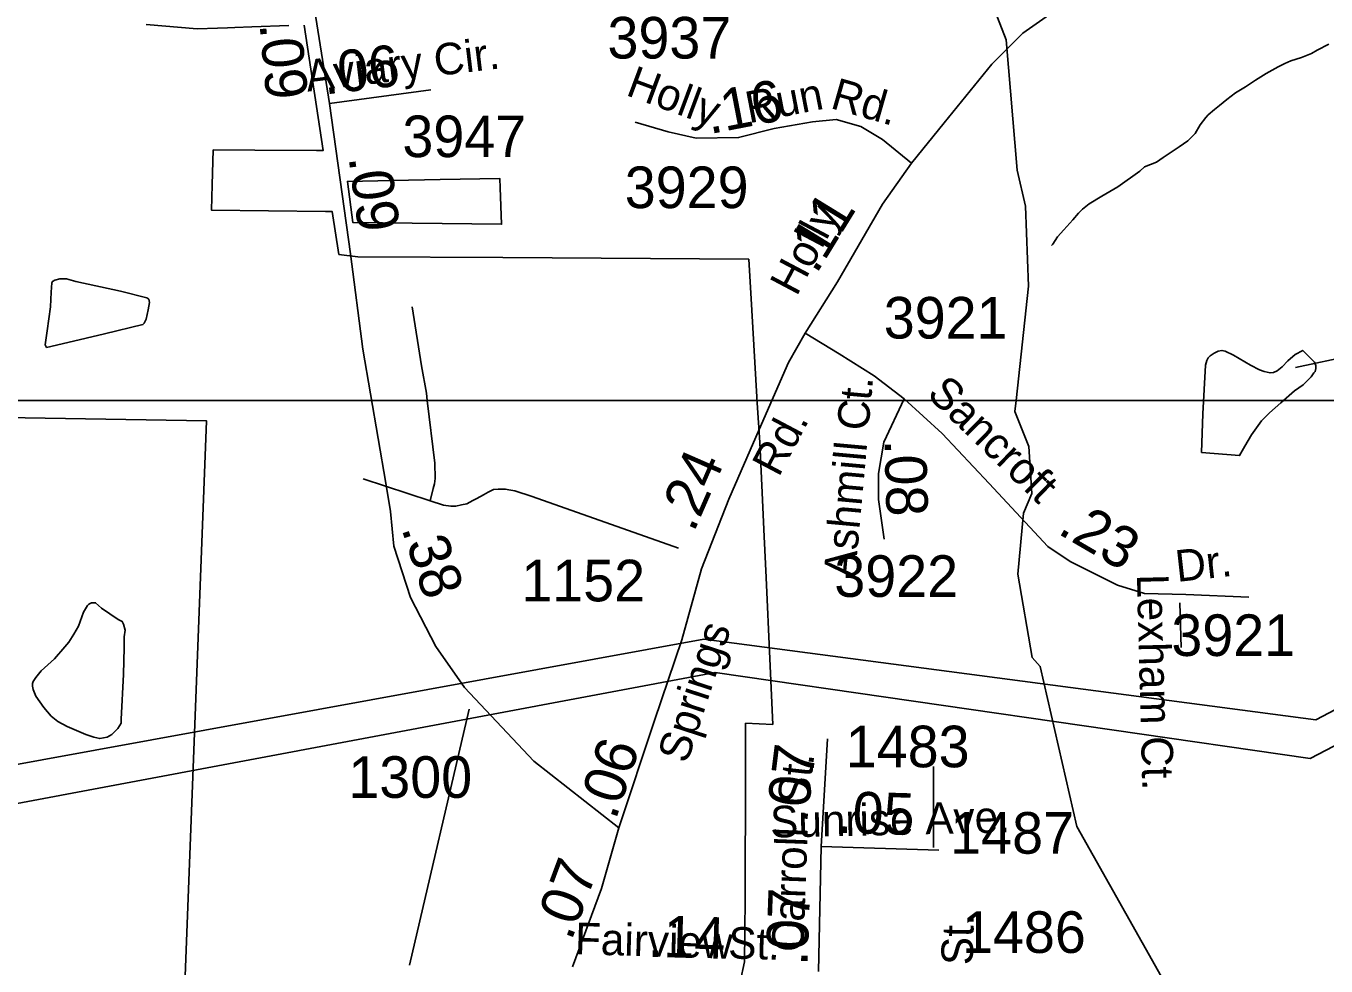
# Model space of a CAD drawing. Extents: x 2001466 to 2224147, y 644118 to 847247.
# Drawn here: x 2059532 to 2063438, y 700191 to 703016 of the extents above; entities that cross this region are included whole.
import ezdxf

# ---------------------------------------------------------------- set-up
doc = ezdxf.new("R2010")
doc.units = 0
for name, color, linetype in [('Exist Boundary Political City Limit New', 7, 'Continuous'), ('Exist Boundary Political City Limit New Hole', 7, 'Continuous'), ('Exist Hydrographic Creek Single Shore', 7, 'Continuous'), ('Exist Hydrographic Misc Water Feature', 7, 'Continuous'), ('Exist Road Non-System Type 51', 7, 'Continuous'), ('Exist Road Non-System Type 51 Label', 7, 'Continuous'), ('Exist Road Secondary Mileage Hundredths English Label', 7, 'Continuous'), ('Exist Road Secondary Type 51 Attributed', 7, 'Continuous'), ('Exist Road Secondary Type 51 Label', 7, 'Continuous'), ('Exist Road Secondary Type 51 Number Label', 7, 'Continuous'), ('Map Preparation Boundary City Limit Buffer Line', 7, 'Continuous'), ('Map Preparation Inset Cut Line', 7, 'Continuous'), ('Prop Road Primary Interstate Projected', 7, 'Continuous')]:
    doc.layers.add(name, color=color, linetype=linetype)

msp = doc.modelspace()

# ---------------------------------------------------------------- linework, layer by layer
at = {"layer": 'Exist Boundary Political City Limit New'}
for points in [[(2060322.2, 703016.9), (2060210.5, 703012.9), (2060159.4, 703011.1), (2060137.4, 703010.4), (2060107.5, 703009.3), (2060046.1, 703007.1), (2059893.1, 703020.2)], [(2061678.1, 700143.8), (2061690.9, 700203.8), (2061691.8, 700295.4), (2061692.8, 700395.4), (2061692.9, 700421.6), (2061693.1, 700496.4), (2061693.2, 700565.8), (2061693.4, 700600.1), (2061693.5, 700697.8), (2061693.6, 700797.1), (2061693.9, 700920.8), (2061775.5, 700917.3), (2061766.5, 701114.8), (2061755.4, 701358.8), (2061749.8, 701482.4), (2061742.8, 701635.6), (2061736.9, 701764.4), (2061728.4, 701883.7), (2061711.5, 702179.2), (2061703.6, 702315.2), (2060964.8, 702320), (2060529.5, 702321.8), (2060472.2, 702329.6), (2060452.6, 702458.1), (2060432.4, 702458.4), (2060089.8, 702462.4), (2060091.9, 702538.2), (2060094.9, 702643.6), (2060219.6, 702642.8), (2060404.8, 702641.6), (2060425, 702641.5), (2060367.8, 703018.5)], [(2060956.9, 702529.3), (2060960.8, 702420.1), (2060514.6, 702425.1), (2060498.1, 702548.9), (2060634.6, 702551.7), (2060776.8, 702554.1), (2060956.2, 702557.2), (2060956.9, 702529.3)]]:
    msp.add_lwpolyline(points, dxfattribs=at)
at = {"layer": 'Exist Boundary Political City Limit New Hole'}
msp.add_lwpolyline([(2059992.4, 699692.4), (2060075, 701829.4), (2059407.5, 701840.5), (2058974.5, 701864.2), (2058940.5, 701937.1), (2058979.9, 701949.9), (2058924.4, 701990.9), (2058895.5, 702059.6), (2058899.4, 702093.4), (2058864.6, 702110.1), (2058810.2, 702175.8), (2058815.9, 702235.2), (2058783.6, 702288.4), (2058587.4, 702231.7), (2058671.2, 701927.9), (2058393.8, 701899.9), (2058343.2, 701939.1), (2057715.2, 701295), (2057861.2, 700901.9), (2057974, 700681.2), (2058484.1, 699738.2), (2059992.4, 699692.4)], dxfattribs=at)
at = {"layer": 'Exist Hydrographic Creek Single Shore'}
for points in [[(2062506.9, 701890.9), (2062544.3, 702234.3), (2062535.2, 702474), (2062510.2, 702582.8), (2062476.4, 702973.9), (2062443.4, 703059.8), (2062242.2, 703224.7), (2062150.4, 703433.3), (2062117.3, 703542.2), (2062008.3, 703731.5), (2061941.4, 703906.7), (2061907.4, 704173.2), (2061607.4, 704507.4), (2061498.3, 704663.7), (2061222.3, 705240.2), (2061213.5, 705640.8), (2061288.3, 705747.4), (2061512.4, 705949.6), (2061604.5, 706121.6), (2061620.5, 706232.8), (2061753.4, 706564.8), (2061794.4, 706790.3)], [(2063590.1, 698834.2), (2063441.2, 699187.8), (2063374.1, 699277.7), (2063140.1, 699810.7), (2062689.2, 700610.6), (2062579.3, 701091.8), (2062555.3, 701118.6), (2062512.3, 701368.8), (2062529.3, 701552.2), (2062554.3, 701610.7), (2062545.3, 701752), (2062503.3, 701857.9), (2062506.9, 701890.9)]]:
    msp.add_lwpolyline(points, dxfattribs=at)
at = {"layer": 'Exist Hydrographic Misc Water Feature'}
for points in [[(2063445.7, 702961.4), (2063411.6, 702943), (2063393.8, 702933.2), (2063363.7, 702921.1), (2063331.9, 702910.9), (2063313.6, 702903.2), (2063293.5, 702893.2), (2063257.8, 702873), (2063225.7, 702852.8), (2063195.5, 702833), (2063165.8, 702814.8), (2063139.9, 702794.8), (2063118.2, 702776.6), (2063102.2, 702764.8), (2063083.8, 702748.6), (2063076.2, 702740.8), (2063060, 702718.5), (2063044.2, 702692.5), (2063022.2, 702670.6), (2062996.4, 702652.3), (2062966.3, 702632.5), (2062948, 702620.2), (2062928.3, 702606.2), (2062892.4, 702592.2), (2062878.5, 702580.1), (2062812.7, 702532.1), (2062764.7, 702504.1), (2062726.6, 702481.9), (2062706.5, 702465.8), (2062694.6, 702453.8), (2062676.7, 702433.9), (2062650.5, 702403.8), (2062630.8, 702382), (2062616.9, 702359.8), (2062612.8, 702355.9)], [(2059768.1, 702090.4), (2059658, 702064.5), (2059594, 702050.2), (2059591.9, 702054.2), (2059589.7, 702058.2), (2059595.8, 702100.2), (2059605.7, 702172.2), (2059607.5, 702216.1), (2059609.6, 702244.2), (2059611.6, 702248.3), (2059619.4, 702252.4), (2059633.8, 702256.3), (2059653.6, 702256.2), (2059681.7, 702248.3), (2059815.8, 702218.6), (2059895.8, 702198.8), (2059901.8, 702194.6), (2059903.6, 702184.6), (2059899.5, 702162.9), (2059893.6, 702134.6), (2059887.8, 702122.9), (2059883.7, 702118.7), (2059768.1, 702090.4)], [(2063067.6, 701850.5), (2063063.9, 701734.7), (2063177.9, 701725.1), (2063193.7, 701753.1), (2063213.8, 701787), (2063243.7, 701829.1), (2063267.7, 701853), (2063301.7, 701883.2), (2063343.4, 701919.1), (2063369.4, 701937.4), (2063393.4, 701961.4), (2063401.4, 701973.6), (2063405.3, 701977.4), (2063407.3, 701987.2), (2063407.5, 701995.3), (2063403.2, 702005.3), (2063367.6, 702041.1), (2063345.2, 702029.1), (2063323.1, 702009.3), (2063305.6, 701991.3), (2063291.3, 701979.2), (2063279.6, 701974.9), (2063269.5, 701973.3), (2063251.5, 701977.2), (2063237.5, 701982.9), (2063211.3, 701997), (2063159.4, 702026.8), (2063135, 702039.1), (2063125.2, 702041), (2063113.3, 702038.7), (2063101.4, 702032.8), (2063089.3, 702024.9), (2063083.3, 702018.9), (2063079.2, 702010.6), (2063075.4, 701996.6), (2063067.6, 701850.5)], [(2059825.7, 701066.8), (2059818.3, 700932.8), (2059817.9, 700920.7), (2059808.1, 700904.8), (2059790.2, 700886.8), (2059776.1, 700878.8), (2059754.1, 700874.8), (2059736.1, 700878.8), (2059711.9, 700886.9), (2059655.9, 700910.8), (2059628, 700926.4), (2059608.1, 700942.4), (2059586.2, 700968.4), (2059562, 701002.5), (2059553.8, 701022.4), (2059552.1, 701032.4), (2059551.7, 701040.2), (2059553.6, 701046.4), (2059561.6, 701058.6), (2059577.6, 701078.4), (2059617.8, 701114.5), (2059649.5, 701150.6), (2059661.2, 701164.3), (2059675.6, 701188.5), (2059689.7, 701212.7), (2059705.3, 701254.6), (2059717.4, 701274.6), (2059721.1, 701278.5), (2059729.5, 701282.5), (2059741.4, 701282.8), (2059759.5, 701266.6), (2059809.5, 701232.7), (2059821.4, 701226.9), (2059825.5, 701218.9), (2059829.8, 701200.8), (2059827.7, 701180.9), (2059827.5, 701148.8), (2059825.7, 701066.8)]]:
    msp.add_lwpolyline(points, dxfattribs=at)
at = {"layer": 'Exist Road Non-System Type 51'}
for p, q in [((2060545.5, 701655.1), (2060746.5, 701588.7)), ((2062998.8, 701283), (2063002.3, 701147.9)), ((2060684, 700193.9), (2060863.9, 700963.1)), ((2062258.4, 700547.2), (2062258.4, 700790.4))]:
    msp.add_line(p, q, dxfattribs=at)
for points in [[(2060692.4, 702171.8), (2060720.8, 701995.2), (2060735.1, 701912.9), (2060737.8, 701890.9)], [(2064544.9, 702013.8), (2064488.5, 701984.1), (2064414.3, 701987.1), (2064334.2, 702004.9), (2064271.8, 702025.6), (2064093.8, 702034.6), (2063829.7, 702016.7), (2063708, 702013.8), (2063607.1, 702034.6), (2063515.1, 702025.6), (2063345.9, 701990)], [(2060737.8, 701890.9), (2060760.8, 701702.4), (2060761.8, 701656.4), (2060759.5, 701640.4), (2060755.2, 701626.5), (2060746.5, 701588.7)], [(2060746.5, 701588.7), (2060786.2, 701575.9), (2060808.2, 701573.4), (2060824.1, 701573.1), (2060840.2, 701576.8), (2060856.3, 701580.5), (2060874.5, 701590.1), (2060886.6, 701595.8), (2060906.8, 701607.4), (2060921, 701615.1), (2060933.1, 701620.9), (2060937.2, 701622.8), (2060951.2, 701624.5), (2060959.2, 701624.4), (2060973.2, 701624.1), (2060983.1, 701621.9), (2061001.1, 701619.5), (2061052.7, 701602.5), (2061492.4, 701446.7)]]:
    msp.add_lwpolyline(points, dxfattribs=at)
at = {"layer": 'Exist Road Secondary Type 51 Attributed'}
for points in [[(2064112.2, 704708.3), (2064047.9, 704623.8), (2063904.7, 704431.9), (2063813.2, 704299.3), (2063689.3, 704092.4), (2063546.1, 703888.7), (2063356.7, 703659.7), (2063250.2, 703537.4), (2063103.8, 703417.3), (2062935, 703281.5), (2062697.5, 703114.9), (2062526.7, 702994.1), (2062433.6, 702901), (2062290.8, 702724.9), (2062192.1, 702603.3)], [(2060444.5, 702782.5), (2060371.1, 703243.6)], [(2060444.5, 702782.5), (2060749, 702823.6)], [(2061313.2, 700606.5), (2061057.5, 700807.1), (2060849.2, 701028.1), (2060763.2, 701151.3), (2060687.5, 701298.2), (2060637, 701452.9), (2060627.5, 701557.1), (2060613.3, 701642.4), (2060544.7, 702045.1), (2060506.8, 702330.9), (2060444.5, 702782.5)], [(2062192.1, 702603.3), (2062105.3, 702674.4), (2062040.6, 702713.8), (2061966.5, 702734.4), (2061895.5, 702728.1), (2061780.3, 702707.5), (2061673, 702680.7), (2061545.1, 702679.1), (2061461.5, 702698.1), (2061362.1, 702726.5)], [(2062192.1, 702603.3), (2062105.7, 702480.9), (2061970, 702247.2), (2061873, 702092.5)], [(2061873, 702092.5), (2061823.3, 702004.8), (2061735.3, 701803.5), (2061643.8, 701594.3), (2061561.3, 701385), (2061502.9, 701171.8), (2061420.5, 700929.4), (2061313.2, 700606.5)], [(2061873, 702092.5), (2061974.8, 702030.9), (2062080.5, 701964.6), (2062170.4, 701895.1)], [(2062170.4, 701895.1), (2062108.9, 701765.6), (2062093.1, 701670.8), (2062093.1, 701593.5), (2062110.5, 701473.5)], [(2062170.4, 701895.1), (2062284.1, 701790.9), (2062426.1, 701640.8), (2062601.6, 701452.1), (2062668.7, 701406.3), (2062811.5, 701336.1), (2062892, 701310.8), (2063016.7, 701307.6), (2063206, 701299.8)], [(2061940, 700874.2), (2061921.1, 700550.5)], [(2061313.2, 700606.5), (2061261.5, 700424.1), (2061173.9, 700188.8)], [(2061921.1, 700550.5), (2061913.2, 700174.6)], [(2061921.1, 700550.5), (2062274.6, 700539.4)]]:
    msp.add_lwpolyline(points, dxfattribs=at)
at = {"layer": 'Map Preparation Boundary City Limit Buffer Line'}
for points in [[(2060322.2, 703016.9), (2060210.5, 703012.9), (2060159.4, 703011.1), (2060137.4, 703010.4), (2060107.5, 703009.3), (2060046.1, 703007.1), (2059893.1, 703020.2)], [(2061678.1, 700143.8), (2061690.9, 700203.8), (2061691.8, 700295.4), (2061692.8, 700395.4), (2061692.9, 700421.6), (2061693.1, 700496.4), (2061693.2, 700565.8), (2061693.4, 700600.1), (2061693.5, 700697.8), (2061693.6, 700797.1), (2061693.9, 700920.8), (2061775.5, 700917.3), (2061766.5, 701114.8), (2061755.4, 701358.8), (2061749.8, 701482.4), (2061742.8, 701635.6), (2061736.9, 701764.4), (2061728.4, 701883.7), (2061711.5, 702179.2), (2061703.6, 702315.2), (2060964.8, 702320), (2060529.5, 702321.8), (2060472.2, 702329.6), (2060452.6, 702458.1), (2060432.4, 702458.4), (2060089.8, 702462.4), (2060091.9, 702538.2), (2060094.9, 702643.6), (2060219.6, 702642.8), (2060404.8, 702641.6), (2060425, 702641.5), (2060367.8, 703018.5)], [(2060956.9, 702529.3), (2060960.8, 702420.1), (2060514.6, 702425.1), (2060498.1, 702548.9), (2060634.6, 702551.7), (2060776.8, 702554.1), (2060956.2, 702557.2), (2060956.9, 702529.3)], [(2059992.4, 699692.4), (2060075, 701829.4), (2059407.5, 701840.5), (2058974.5, 701864.2), (2058940.5, 701937.1), (2058979.9, 701949.9), (2058924.4, 701990.9), (2058895.5, 702059.6), (2058899.4, 702093.4), (2058864.6, 702110.1), (2058810.2, 702175.8), (2058815.9, 702235.2), (2058783.6, 702288.4), (2058587.4, 702231.7), (2058671.2, 701927.9), (2058393.8, 701899.9), (2058343.2, 701939.1), (2057715.2, 701295), (2057861.2, 700901.9), (2057974, 700681.2), (2058484.1, 699738.2), (2059992.4, 699692.4)]]:
    msp.add_lwpolyline(points, dxfattribs=at)
at = {"layer": 'Map Preparation Inset Cut Line'}
for p, q in [((2058950.9, 701890.9), (2060523.8, 701890.9)), ((2060523.8, 701890.9), (2060737.8, 701890.9)), ((2060737.8, 701890.9), (2061757, 701890.9)), ((2061757, 701890.9), (2062089.6, 701890.9)), ((2062089.6, 701890.9), (2062506.9, 701890.9)), ((2062506.9, 701890.9), (2064519.5, 701890.9))]:
    msp.add_line(p, q, dxfattribs=at)
at = {"layer": 'Prop Road Primary Interstate Projected'}
for points in [[(2087363.1, 693188.9), (2085399.6, 694464.7), (2084591.8, 695353.8), (2083870.9, 695832.5), (2082070.2, 697817.6), (2081425.1, 698360.5), (2079279.3, 698919.9), (2078807.9, 699294.8), (2075880.5, 700481.4), (2072497.1, 701458.1), (2068219.3, 701575.1), (2067901.8, 701616.9), (2065228.2, 701725.5), (2064726.9, 701625.2), (2063406.9, 700931.4), (2061568.8, 701173.8), (2059409.2, 700780.1), (2057204.8, 700040.3), (2055501.7, 700496.4), (2053585.3, 701988.7), (2052466.9, 703616.8), (2051649.3, 704430.8), (2050353.5, 704816.1)], [(2087330.2, 693088), (2085319, 694366.8), (2084537, 695247.1), (2083754.9, 695785), (2081962.7, 697741.1), (2081376.2, 698230.1), (2079255.1, 698786.9), (2078753.5, 699186), (2075872.5, 700354.7), (2072463.7, 701357.7), (2068277.8, 701483.1), (2067876.8, 701533.3), (2065245, 701650.3), (2064785.4, 701541.6), (2063390.2, 700814.4), (2061602.2, 701073.5), (2059457.7, 700670.9), (2057204.8, 699933), (2055461.5, 700415.9), (2053514.5, 701910.8), (2052360.7, 703560.1), (2051599.7, 704324.7), (2050339.7, 704700.7)]]:
    msp.add_lwpolyline(points, dxfattribs=at)

# ---------------------------------------------------------------- texts
at = {"layer": 'Exist Road Non-System Type 51 Label'}
msp.add_text('Lexham Ct.', height=95, rotation=271.4681, dxfattribs=at).set_placement((2062869.5, 701367.9))
at = {"layer": 'Exist Road Secondary Mileage Hundredths English Label'}
for s, rotation, p in [('.09', 275.3846, (2060233.7, 703021.6)), ('.06', 6.8952, (2060429.7, 702809.6)), ('.16', 10.9585, (2061585.9, 702690.6)), ('.09', 277.858, (2060501, 702621.3)), ('.11', 58.419, (2061906.3, 702267.7)), ('.08', 271.6361, (2062111.1, 701772.9)), ('.24', 66.3737, (2061538.1, 701491.3)), ('.23', 329.7334, (2062627.8, 701492.8)), ('.38', 288.0717, (2060659.4, 701506.6)), ('.06', 71.6189, (2061303.7, 700627.7)), ('.07', 82.9238, (2061878, 700617.9)), ('.05', 358.3068, (2061967.5, 700591.9)), ('.07', 69.5834, (2061170.4, 700264.2)), ('.07', 87.9302, (2061879.6, 700190.9)), ('.14', 358.2683, (2061399.3, 700219.4))]:
    msp.add_text(s, height=125, rotation=rotation, dxfattribs=at).set_placement(p)
at = {"layer": 'Exist Road Secondary Type 51 Label'}
for s, rotation, p in [('Aviary Cir.', 6.8952, (2060377.9, 702818.4)), ('Holly', 339.5821, (2061331, 702809.3)), ('Run', 10.9585, (2061704, 702723.2)), ('Rd.', 344.0484, (2061945.5, 702769.9)), ('Holly', 62.1125, (2061847.3, 702200.8)), ('Ashmill Ct.', 84.8076, (2062022.5, 701354.8)), ('Sancroft', 315.8835, (2062235.4, 701906)), ('Rd.', 62.1125, (2061793.6, 701657.7)), ('Dr.', 6.3426, (2062990.5, 701345.2)), ('Springs', 72.0222, (2061518.2, 700796.6)), (' St.', 83.7515, (2061880.1, 700638.3)), ('Sunrise Ave.', 1.2585, (2061768.8, 700577.1)), ('Carroll', 87.9302, (2061867.4, 700232.1)), ('Spring  St.', 88.8298, (2062367.7, 699755.5)), ('Fairview', 358.2683, (2061180.5, 700227.3)), (' St.', 358.2683, (2061605.7, 700215.4))]:
    msp.add_text(s, height=95, rotation=rotation, dxfattribs=at).set_placement(p)
at = {"layer": 'Exist Road Secondary Type 51 Number Label'}
for s, p in [('3937', (2061279.2, 702918.1)), ('3947', (2060663.1, 702621.8)), ('3929', (2061331.1, 702468.6)), ('3921', (2062109.1, 702076.7)), ('3922', (2061960.6, 701300.5)), ('1152', (2061020.3, 701287)), ('3921', (2062973.1, 701122.9)), ('1483', (2061995.1, 700788.5)), ('1300', (2060500.8, 700696.6)), ('1487', (2062308.8, 700528.8)), ('1486', (2062344.2, 700230.7))]:
    msp.add_text(s, height=125, dxfattribs=at).set_placement(p)

doc.saveas('drawing.dxf')
